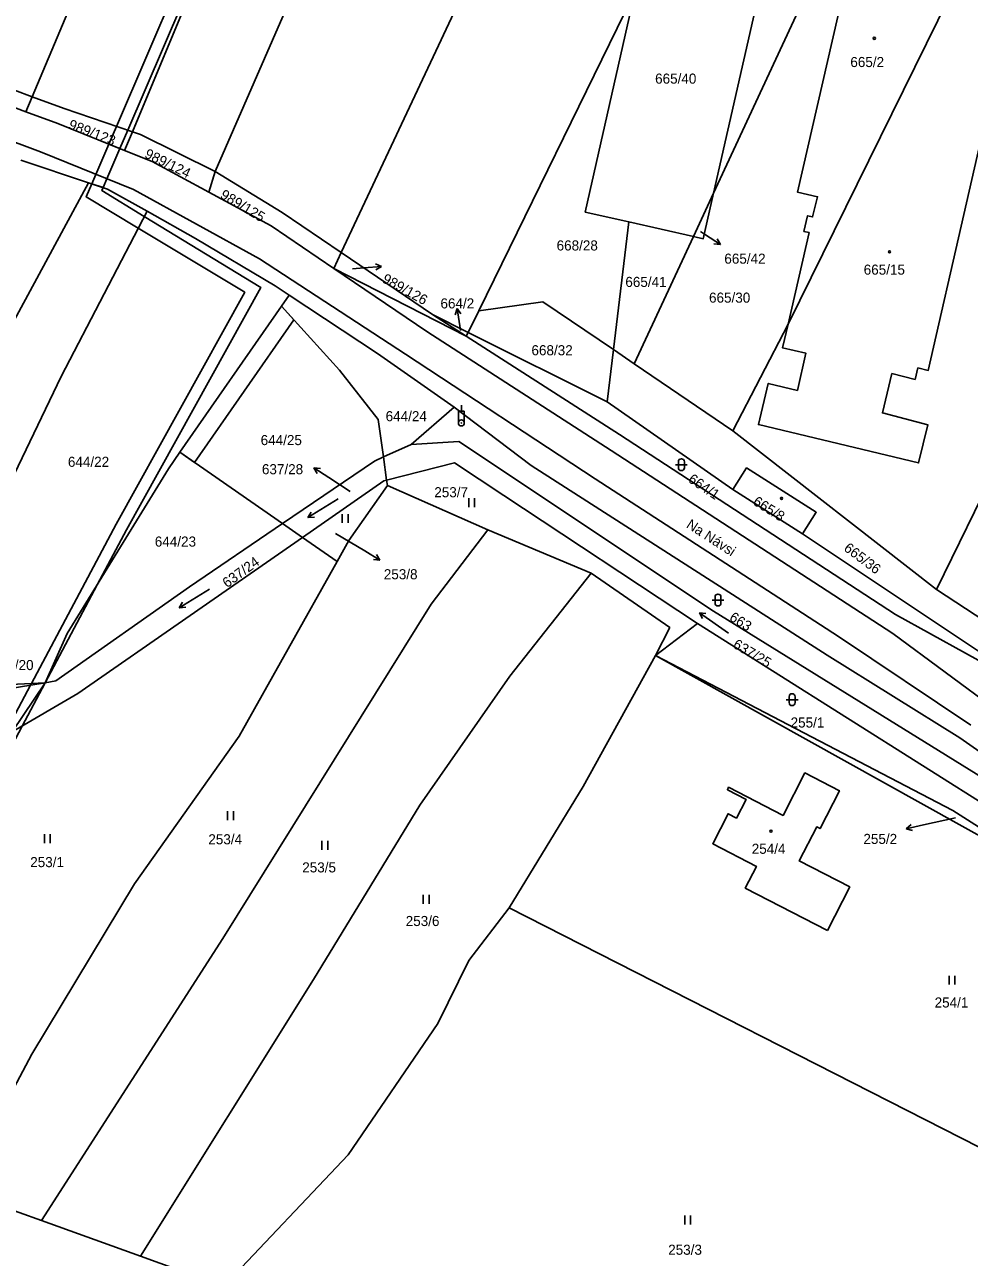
# Model space of a CAD drawing. Extents: x -757266 to -753360, y -1162585 to -1157740.
# Drawn here: x -755225.1 to -755065.9, y -1161389.8 to -1161182 of the extents above; entities that cross this region are included whole.
import ezdxf

# ---------------------------------------------------------------- set-up
doc = ezdxf.new("R2010")
doc.units = 0
for name, color, linetype in [('Hranice parcel', 7, 'Continuous'), ('Parcelní čísla', 7, 'Continuous'), ('Pop  PČ popisy', 7, 'Continuous'), ('Poz předměty', 7, 'Continuous'), ('Vnitřní kresba', 7, 'Continuous'), ('Věcná břemena k části', 7, 'Continuous'), ('Značky budov', 7, 'Continuous'), ('Značky kultur', 7, 'Continuous')]:
    doc.layers.add(name, color=color, linetype=linetype)

msp = doc.modelspace()

# ---------------------------------------------------------------- linework, layer by layer
at = {"layer": 'Hranice parcel'}
for p, q in [((-755108.97, -1161210.41), (-755083.34, -1161155.24)), ((-755099.37, -1161168.01), (-755108.97, -1161210.41)), ((-755096.4, -1161232.48), (-755066.13, -1161171.05)), ((-755148.56, -1161230.25), (-755122.2, -1161176.34)), ((-755130.61, -1161213.6), (-755122.2, -1161176.34)), ((-755223.83, -1161194.14), (-755239.59, -1161188.33)), ((-755240.63, -1161190.85), (-755224.89, -1161196.67)), ((-755224.89, -1161196.67), (-755223.83, -1161194.14)), ((-755208.25, -1161203.21), (-755206.94, -1161200.05)), ((-755214.35, -1161208.64), (-755225.74, -1161204.82)), ((-755194.06, -1161210.26), (-755192.98, -1161206.76)), ((-755112.36, -1161217.71), (-755108.97, -1161210.41)), ((-755123.25, -1161215.26), (-755130.61, -1161213.6)), ((-755125.84, -1161236.79), (-755123.25, -1161215.26)), ((-755123.25, -1161215.26), (-755112.36, -1161217.71)), ((-755112.36, -1161217.71), (-755122.33, -1161239.16)), ((-755173, -1161223.08), (-755171.74, -1161220.42)), ((-755156.37, -1161230.87), (-755171.74, -1161220.42)), ((-755173, -1161223.08), (-755150.66, -1161234.53)), ((-755181.8, -1161229.47), (-755180.51, -1161227.61)), ((-755198.93, -1161254.09), (-755181.8, -1161229.47)), ((-755150.34, -1161233.88), (-755156.37, -1161230.87)), ((-755156.37, -1161230.87), (-755150.66, -1161234.53)), ((-755150.34, -1161233.88), (-755148.56, -1161230.25)), ((-755150.34, -1161233.88), (-755150.66, -1161234.53)), ((-755126.9, -1161245.57), (-755150.34, -1161233.88)), ((-755105.7, -1161250.49), (-755096.4, -1161232.48)), ((-755049.53, -1161232.38), (-755071.42, -1161277.26)), ((-755125.84, -1161236.79), (-755126.9, -1161245.57)), ((-755122.33, -1161239.16), (-755125.84, -1161236.79)), ((-755122.33, -1161239.16), (-755105.7, -1161250.49)), ((-755105.74, -1161260.37), (-755126.9, -1161245.57)), ((-755152.7, -1161246.49), (-755159.94, -1161252.79)), ((-755105.7, -1161250.49), (-755071.42, -1161277.26)), ((-755181.62, -1161266.11), (-755198.93, -1161254.09)), ((-755159.94, -1161252.79), (-755164.62, -1161254.89)), ((-755164.62, -1161254.89), (-755164.08, -1161258.8)), ((-755164.08, -1161258.8), (-755163.95, -1161259.71)), ((-755147, -1161267.15), (-755163.95, -1161259.71)), ((-755105.74, -1161260.37), (-755093.99, -1161267.87)), ((-755178.25, -1161268.44), (-755181.62, -1161266.11)), ((-755129.6, -1161274.46), (-755147, -1161267.15)), ((-755172.41, -1161272.5), (-755178.25, -1161268.44)), ((-755037.89, -1161305.31), (-755093.99, -1161267.87)), ((-755071.42, -1161277.26), (-755061.63, -1161283.62)), ((-755111.71, -1161282.98), (-755118.78, -1161288.35)), ((-755111.71, -1161282.98), (-755031.64, -1161333.48)), ((-755045.77, -1161329.05), (-755118.78, -1161288.35)), ((-755221.67, -1161292.96), (-755231.24, -1161293.42)), ((-755221.67, -1161292.96), (-755227.19, -1161301.23)), ((-755057.68, -1161374.63), (-755143.45, -1161330.89)), ((-755222.24, -1161383.66), (-755236.16, -1161378.65)), ((-755205.58, -1161389.65), (-755222.24, -1161383.66)), ((-755191.52, -1161394.71), (-755205.58, -1161389.65))]:
    msp.add_line(p, q, dxfattribs=at)
for points in [[(-755223.83, -1161194.14), (-755155.09, -1161030.95), (-755113.4, -1160935.38), (-755035.3, -1160761.37), (-754982.41, -1160652.48), (-754927.53, -1160532.91)], [(-755206.94, -1161200.05), (-755159.46, -1161085.95), (-755113.5, -1160980.32), (-755087.61, -1160917.94), (-755037.27, -1160811.67), (-754955.13, -1160638.32), (-754918.81, -1160558.44)], [(-755192.98, -1161206.76), (-755137.32, -1161079.08), (-755109.49, -1161015.03), (-755076.35, -1160943.97), (-755047.73, -1160876.66), (-754984.18, -1160739.7), (-754910.88, -1160584.82)], [(-755171.74, -1161220.42), (-755126.56, -1161124.25), (-755100.86, -1161069.03), (-755078.6, -1161017.78), (-755045.89, -1160937.26), (-755034.81, -1160912.65), (-754955.05, -1160740.83), (-754899.03, -1160624.24)], [(-755066.13, -1161171.05), (-755077.56, -1161168.38), (-755078.26, -1161171.27), (-755085.48, -1161169.52), (-755094.85, -1161210.22), (-755091.44, -1161211.01), (-755092.27, -1161214.4), (-755093.14, -1161214.2), (-755093.75, -1161216.86), (-755092.88, -1161217.06), (-755096.4, -1161232.48)], [(-755096.4, -1161232.48), (-755097.34, -1161236.49), (-755093.41, -1161237.39), (-755094.85, -1161243.67), (-755099.77, -1161242.49), (-755101.41, -1161249.42), (-755074.41, -1161255.88), (-755072.85, -1161249.47), (-755080.51, -1161247.47), (-755078.9, -1161240.84), (-755075, -1161241.8), (-755074.54, -1161239.87), (-755072.79, -1161240.28), (-755060.8, -1161187.72), (-755061.38, -1161187.59), (-755060.94, -1161185.44), (-755060.05, -1161185.66), (-755059.18, -1161182.07), (-755056.07, -1161182.83), (-755055.46, -1161180.52)], [(-755206.94, -1161200.05), (-755218.42, -1161196.14), (-755223.83, -1161194.14)], [(-755224.89, -1161196.67), (-755219.52, -1161198.66), (-755208.25, -1161203.21)], [(-755192.98, -1161206.76), (-755205.56, -1161200.52), (-755206.94, -1161200.05)], [(-755208.25, -1161203.21), (-755203.63, -1161205.08), (-755194.06, -1161210.26)], [(-755171.74, -1161220.42), (-755181.71, -1161213.64), (-755192.98, -1161206.76)], [(-755214.35, -1161208.64), (-755228.71, -1161235.29), (-755244.8, -1161266.49), (-755253.99, -1161285.87), (-755242.06, -1161289.37), (-755218.97, -1161241.31), (-755204.47, -1161213.46)], [(-755204.47, -1161213.46), (-755211.12, -1161209.72), (-755214.35, -1161208.64)], [(-755194.06, -1161210.26), (-755183.55, -1161215.94), (-755173, -1161223.08)], [(-755108.97, -1161210.41), (-755110.71, -1161218.08), (-755112.36, -1161217.71)], [(-755180.51, -1161227.61), (-755182.86, -1161226.05), (-755196.32, -1161218.03), (-755204.47, -1161213.46)], [(-755152.7, -1161246.49), (-755165.64, -1161237.46), (-755180.51, -1161227.61)], [(-755181.8, -1161229.47), (-755172.02, -1161240.26), (-755165.51, -1161248.55), (-755164.62, -1161254.89)], [(-755148.56, -1161230.25), (-755137.77, -1161228.74), (-755125.84, -1161236.79)], [(-755150.66, -1161234.53), (-755124.84, -1161251.09), (-755078.32, -1161281.47), (-755060.59, -1161291.24), (-755034.65, -1161313.95), (-755025.33, -1161325.77)], [(-755041.37, -1161322.74), (-755046.9, -1161316.64), (-755067.45, -1161302.26), (-755089.85, -1161288.28), (-755139.73, -1161256.34), (-755152.7, -1161246.49)], [(-755159.94, -1161252.79), (-755151.93, -1161252.25), (-755108.99, -1161280.87), (-755041.37, -1161322.74)], [(-755221.67, -1161292.96), (-755217.92, -1161284.66), (-755200.85, -1161256.86), (-755198.93, -1161254.09)], [(-755164.62, -1161254.89), (-755166.13, -1161255.57), (-755181.62, -1161266.11)], [(-755164.08, -1161258.8), (-755152.63, -1161255.89), (-755144.33, -1161261.41), (-755111.71, -1161282.98)], [(-755093.99, -1161267.87), (-755091.66, -1161264.21), (-755103.42, -1161256.72), (-755105.74, -1161260.37)], [(-755178.25, -1161268.44), (-755164.56, -1161258.92), (-755164.08, -1161258.8)], [(-755163.95, -1161259.71), (-755170.44, -1161268.98), (-755172.41, -1161272.5)], [(-755222.24, -1161383.66), (-755191.7, -1161336.09), (-755156.56, -1161279.71), (-755147, -1161267.15)], [(-755181.62, -1161266.11), (-755197.34, -1161276.81), (-755219.85, -1161292.66), (-755221.67, -1161292.96)], [(-755227.19, -1161301.23), (-755216.13, -1161294.79), (-755178.25, -1161268.44)], [(-755236.16, -1161378.65), (-755223.89, -1161355.56), (-755206.6, -1161326.88), (-755188.93, -1161301.98), (-755172.41, -1161272.5)], [(-755205.58, -1161389.65), (-755176.4, -1161343.02), (-755158.48, -1161313.61), (-755143.34, -1161291.86), (-755129.6, -1161274.46)], [(-755118.78, -1161288.35), (-755116.37, -1161283.66), (-755129.6, -1161274.46)], [(-755118.78, -1161288.35), (-755130.97, -1161310.44), (-755143.45, -1161330.89)], [(-755118.78, -1161288.35), (-755068.65, -1161314.49), (-755045.77, -1161329.05)], [(-755231.24, -1161293.42), (-755228.21, -1161294.02), (-755221.67, -1161292.96)], [(-755089.79, -1161334.72), (-755103.63, -1161327.58), (-755101.76, -1161323.93), (-755109.12, -1161320.1), (-755106.52, -1161315.05), (-755105.11, -1161315.78), (-755103.48, -1161312.62), (-755106.64, -1161310.99), (-755106.43, -1161310.59), (-755097.26, -1161315.32), (-755093.58, -1161308.16), (-755087.75, -1161311.16), (-755091.03, -1161317.54), (-755091.57, -1161317.26), (-755094.52, -1161322.99), (-755086.01, -1161327.37), (-755089.79, -1161334.72)], [(-755143.45, -1161330.89), (-755150.22, -1161339.77), (-755155.48, -1161350.39), (-755170.58, -1161372.57), (-755191.52, -1161394.71)]]:
    msp.add_lwpolyline(points, dxfattribs=at)
at = {"layer": 'Pop  PČ popisy'}
for p, q in [((-755111.18, -1161216.88), (-755110.32, -1161217.43)), ((-755110.32, -1161217.43), (-755107.803, -1161219.064)), ((-755107.803, -1161219.064), (-755108.916, -1161218.939)), ((-755107.803, -1161219.064), (-755108.37, -1161218.099)), ((-755169.83, -1161223.18), (-755167.93, -1161223.01)), ((-755167.93, -1161223.01), (-755164.94, -1161222.748)), ((-755164.94, -1161222.748), (-755165.982, -1161222.337)), ((-755164.94, -1161222.748), (-755165.894, -1161223.335)), ((-755152.199, -1161229.826), (-755152.537, -1161230.893)), ((-755151.73, -1161232.79), (-755152.199, -1161229.826)), ((-755152.199, -1161229.826), (-755151.548, -1161230.737)), ((-755151.62, -1161233.54), (-755151.73, -1161232.79)), ((-755173.84, -1161258.36), (-755176.357, -1161256.726)), ((-755176.357, -1161256.726), (-755175.244, -1161256.851)), ((-755176.357, -1161256.726), (-755175.79, -1161257.691)), ((-755170.21, -1161260.7), (-755173.84, -1161258.36)), ((-755172.71, -1161267.79), (-755167.78, -1161270.74)), ((-755167.78, -1161270.74), (-755165.208, -1161272.286)), ((-755165.208, -1161272.286), (-755166.324, -1161272.199)), ((-755165.208, -1161272.286), (-755165.808, -1161271.341)), ((-755076.504, -1161317.595), (-755075.641, -1161316.882)), ((-755073.58, -1161316.92), (-755076.504, -1161317.595)), ((-755068.22, -1161315.73), (-755073.58, -1161316.92)), ((-755076.504, -1161317.595), (-755075.416, -1161317.858))]:
    msp.add_line(p, q, dxfattribs=at)
at = {"layer": 'Poz předměty'}
for p, q in [((-755151.49, -1161247.146), (-755151.49, -1161246.146)), ((-755151.99, -1161247.146), (-755150.99, -1161247.146)), ((-755151.99, -1161249.146), (-755151.99, -1161247.146)), ((-755150.99, -1161249.146), (-755150.99, -1161247.146))]:
    msp.add_line(p, q, dxfattribs=at)
for radius in [0.5, 0.0303]:
    msp.add_circle((-755151.49, -1161249.1476), radius, dxfattribs=at)
at = {"layer": 'Vnitřní kresba'}
for p, q in [((-755259.53, -1161189.49), (-755222.44, -1161203.44)), ((-755222.44, -1161203.44), (-755206.76, -1161209.81)), ((-755206.76, -1161209.81), (-755185.51, -1161221.47)), ((-755185.51, -1161221.47), (-755160.89, -1161237.54)), ((-755157.28, -1161233.72), (-755173, -1161223.08)), ((-755126.23, -1161253.8), (-755157.28, -1161233.72)), ((-755160.89, -1161237.54), (-755128.96, -1161258.58)), ((-755126.23, -1161253.8), (-755078.73, -1161284.65)), ((-755087.9, -1161285.18), (-755128.96, -1161258.58)), ((-755065.59, -1161300.1), (-755087.9, -1161285.18)), ((-755078.73, -1161284.65), (-755037.08, -1161315.5))]:
    msp.add_line(p, q, dxfattribs=at)
at = {"layer": 'Věcná břemena k části'}
msp.add_lwpolyline([(-754947.6, -1160614.34), (-754989.36, -1160705.23), (-755074.67, -1160886.43), (-755095.68, -1160932.81), (-755115.67, -1160978.26), (-755155.39, -1161070.65), (-755194.27, -1161163.35), (-755209.61, -1161199.14), (-755210.9, -1161202.14), (-755209.05, -1161202.89), (-755207.72, -1161199.78), (-755192.43, -1161164.13), (-755153.55, -1161071.43), (-755113.85, -1160979.08), (-755098.62, -1160944.47), (-755087.61, -1160917.94), (-755037.27, -1160811.67), (-755036.41, -1160809.85), (-754987.54, -1160706.06), (-754945.78, -1160615.18)], dxfattribs=at)
for points in [[(-755213.77, -1161208.83), (-755211.87, -1161209.47), (-755211.24, -1161207.99), (-755209.05, -1161202.89), (-755210.9, -1161202.14), (-755213.09, -1161207.24)], [(-755261.97, -1161366.93), (-755237.67, -1161323.2), (-755225.54, -1161300.27), (-755221.67, -1161292.96), (-755212.86, -1161276.42), (-755207.95, -1161267.2), (-755185.28, -1161226.32), (-755204.93, -1161214.34), (-755212.09, -1161209.97), (-755211.87, -1161209.47), (-755213.77, -1161208.83), (-755214.71, -1161211.03), (-755205.95, -1161216.3), (-755188, -1161227.1), (-755209.7, -1161266.23), (-755223.94, -1161293.07), (-755224.09, -1161293.35), (-755228.15, -1161301), (-755234.34, -1161312.66), (-755239.41, -1161322.22), (-755263.72, -1161365.96), (-755263.59, -1161366.03)], [(-755179.73, -1161231.75), (-755181.8, -1161229.47), (-755198.93, -1161254.09), (-755196.46, -1161255.8)]]:
    msp.add_lwpolyline(points, close=True, dxfattribs=at)
at = {"layer": 'Značky budov'}
for centre in [(-755081.8768, -1161184.2992), (-755079.3068, -1161220.3092), (-755097.5068, -1161261.8692), (-755099.2968, -1161317.9792)]:
    msp.add_circle(centre, 0.175, dxfattribs=at)
at = {"layer": 'Značky kultur'}
for p, q in [((-755115.401, -1161256.191), (-755113.399, -1161256.191)), ((-755114.901, -1161255.691), (-755114.901, -1161256.692)), ((-755113.899, -1161256.692), (-755113.899, -1161255.691)), ((-755172.275, -1161261.932), (-755177.363, -1161265.112)), ((-755150.251, -1161263.35), (-755150.251, -1161261.85)), ((-755149.25, -1161263.35), (-755149.25, -1161261.85)), ((-755177.363, -1161265.112), (-755176.8, -1161264.169)), ((-755177.363, -1161265.112), (-755176.269, -1161265.019)), ((-755171.551, -1161266.02), (-755171.551, -1161264.52)), ((-755170.55, -1161266.02), (-755170.55, -1161264.52)), ((-755193.965, -1161277.152), (-755199.053, -1161280.332)), ((-755199.053, -1161280.332), (-755198.49, -1161279.389)), ((-755109.231, -1161279.011), (-755107.229, -1161279.011)), ((-755108.731, -1161278.511), (-755108.731, -1161279.512)), ((-755107.729, -1161279.512), (-755107.729, -1161278.511)), ((-755199.053, -1161280.332), (-755197.959, -1161280.239)), ((-755106.432, -1161284.584), (-755111.347, -1161281.142)), ((-755111.347, -1161281.142), (-755110.834, -1161282.114)), ((-755111.347, -1161281.142), (-755110.259, -1161281.292)), ((-755096.741, -1161295.811), (-755094.739, -1161295.811)), ((-755096.241, -1161295.311), (-755096.241, -1161296.312)), ((-755095.239, -1161296.312), (-755095.239, -1161295.311)), ((-755190.921, -1161316.13), (-755190.921, -1161314.63)), ((-755189.92, -1161316.13), (-755189.92, -1161314.63)), ((-755221.781, -1161319.98), (-755221.781, -1161318.48)), ((-755220.78, -1161319.98), (-755220.78, -1161318.48)), ((-755174.991, -1161321.13), (-755174.991, -1161319.63)), ((-755173.99, -1161321.13), (-755173.99, -1161319.63)), ((-755157.911, -1161330.21), (-755157.911, -1161328.71)), ((-755156.91, -1161330.21), (-755156.91, -1161328.71)), ((-755069.281, -1161343.86), (-755069.281, -1161342.36)), ((-755068.28, -1161343.86), (-755068.28, -1161342.36)), ((-755113.841, -1161384.31), (-755113.841, -1161382.81)), ((-755112.84, -1161384.31), (-755112.84, -1161382.81))]:
    msp.add_line(p, q, dxfattribs=at)
for centre, start, end in [((-755114.4, -1161255.6909), 0, 180), ((-755114.4, -1161256.6909), 180, 359.987886), ((-755108.23, -1161278.5109), 0, 180), ((-755108.23, -1161279.5109), 180, 359.987886), ((-755095.74, -1161295.3109), 0, 180), ((-755095.74, -1161296.3109), 180, 359.987886)]:
    msp.add_arc(centre, 0.5, start, end, dxfattribs=at)

# ---------------------------------------------------------------- texts
at = {"layer": 'Parcelní čísla'}
for s, p in [('665/2', (-755085.92, -1161189.14)), ('665/40', (-755118.827, -1161191.94)), ('668/28', (-755135.43, -1161220.07)), ('665/42', (-755107.16, -1161222.298)), ('665/15', (-755083.667, -1161224.15)), ('665/41', (-755123.847, -1161226.22)), ('665/30', (-755109.74, -1161228.87)), ('664/2', (-755155.01, -1161229.84)), ('668/32', (-755139.67, -1161237.74)), ('644/24', (-755164.25, -1161248.86)), ('644/25', (-755185.317, -1161252.89)), ('644/22', (-755217.81, -1161256.55)), ('637/28', (-755185.107, -1161257.8)), ('253/7', (-755156.05, -1161261.68)), ('644/23', (-755203.16, -1161270)), ('253/8', (-755164.56, -1161275.508)), ('644/20', (-755230.55, -1161290.82)), ('255/1', (-755095.988, -1161300.51)), ('253/4', (-755194.14, -1161320.2)), ('255/2', (-755083.718, -1161320.14)), ('254/4', (-755102.538, -1161321.8)), ('253/1', (-755224.16, -1161324.05)), ('253/5', (-755178.31, -1161324.94)), ('253/6', (-755160.87, -1161333.98)), ('254/1', (-755071.71, -1161347.72)), ('253/3', (-755116.62, -1161389.41))]:
    msp.add_text(s, height=1.7, dxfattribs=at).set_placement(p)
for s, rotation, p in [('989/123', 339, (-755217.854, -1161199.493)), ('989/124', 334, (-755205.032, -1161204.333)), ('989/125', 329, (-755192.287, -1161211.118)), ('989/126', 331, (-755164.981, -1161225.341)), ('664/1', 326, (-755113.395, -1161258.994)), ('665/8', 328, (-755102.48, -1161262.82)), ('665/36', 323, (-755087.151, -1161270.558)), ('637/24', 36, (-755190.98, -1161277.027)), ('663', 328, (-755106.45, -1161282.34)), ('637/25', 329, (-755105.847, -1161286.928))]:
    msp.add_text(s, height=1.7, rotation=rotation, dxfattribs=at).set_placement(p)
at = {"layer": 'Pop  PČ popisy'}
msp.add_text('Na Návsi', height=1.7, rotation=327, dxfattribs=at).set_placement((-755113.697, -1161266.684))

doc.saveas('drawing.dxf')
